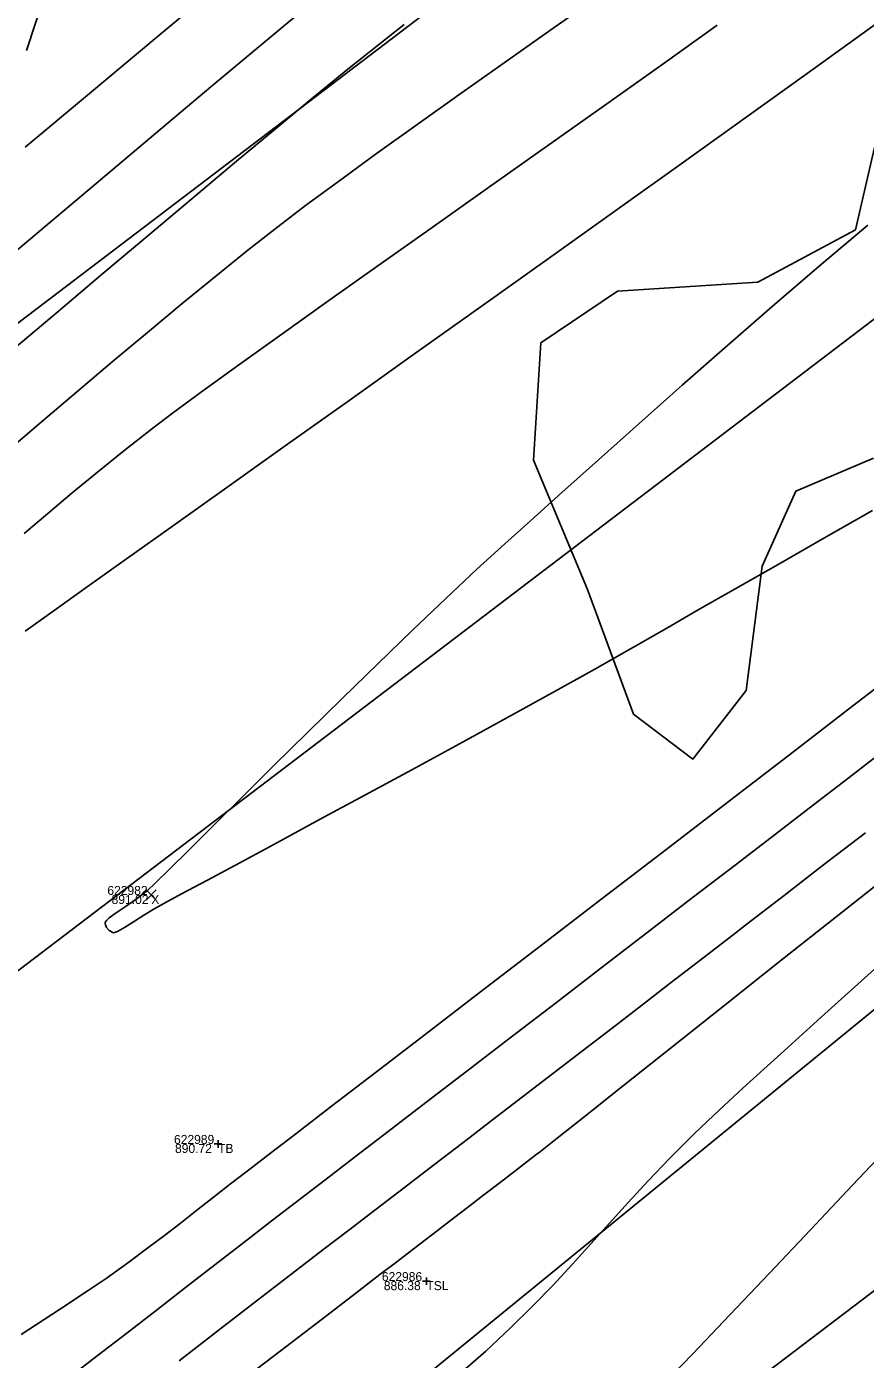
# Model space of a CAD drawing. Extents: x 1957117 to 1971063, y 701601 to 715861.
# Drawn here: x 1968394.5 to 1968427, y 710736.2 to 710787.9 of the extents above; entities that cross this region are included whole.
import ezdxf

# ---------------------------------------------------------------- set-up
doc = ezdxf.new("R2010")
doc.units = 0
for name, color, linetype in [('AP_X_Lights', 7, 'Continuous'), ('DT_X_Contour_Major', 7, 'Continuous'), ('DT_X_Contour_Minor', 7, 'Continuous'), ('GE_X_CL_20', 7, 'Continuous'), ('PV_P_Drive', 7, 'Continuous'), ('PV_P_Shoulder', 7, 'Continuous'), ('RS_Raster1', 7, 'Continuous'), ('RW_X_Esmt_RR', 7, 'Continuous'), ('RW_X_Fee_RW', 7, 'Continuous'), ('SC_Scratch1', 7, 'Continuous'), ('SC_Shading5', 7, 'Continuous'), ('VG_X_Tree_Line_Rt', 7, 'Continuous')]:
    doc.layers.add(name, color=color, linetype=linetype)

msp = doc.modelspace()

# ---------------------------------------------------------------- linework, layer by layer
at = {"layer": 'AP_X_Lights'}
for p, q in [((1968399.134, 710754.001), (1968399.522, 710754.391)), ((1968399.134, 710754.391), (1968399.522, 710754.001))]:
    msp.add_line(p, q, dxfattribs=at)
at = {"layer": 'DT_X_Contour_Major'}
for points in [[(1968394.439, 710783.218), (1968396.929, 710785.3), (1968399.463, 710787.419), (1968402.002, 710789.543)], [(1968394.439, 710783.218), (1968396.929, 710785.3), (1968399.463, 710787.419), (1968402.002, 710789.543)], [(1968428.818, 710788.994), (1968426.919, 710787.617), (1968424.786, 710786.078), (1968422.461, 710784.409), (1968419.99, 710782.639), (1968417.415, 710780.798), (1968414.781, 710778.919), (1968412.132, 710777.031), (1968409.511, 710775.166), (1968406.962, 710773.353), (1968404.53, 710771.624), (1968402.257, 710770.008), (1968400.189, 710768.538), (1968398.368, 710767.242), (1968396.839, 710766.153), (1968395.645, 710765.301), (1968394.83, 710764.716), (1968394.439, 710764.429)], [(1968428.818, 710788.994), (1968426.919, 710787.617), (1968424.786, 710786.078), (1968422.461, 710784.409), (1968419.99, 710782.639), (1968417.415, 710780.798), (1968414.781, 710778.919), (1968412.132, 710777.031), (1968409.511, 710775.166), (1968406.962, 710773.353), (1968404.53, 710771.624), (1968402.257, 710770.008), (1968400.189, 710768.538), (1968398.368, 710767.242), (1968396.839, 710766.153), (1968395.645, 710765.301), (1968394.83, 710764.716), (1968394.439, 710764.429)], [(1968394.283, 710737.134), (1968395.77, 710738.108), (1968396.886, 710738.847), (1968397.575, 710739.317), (1968398.459, 710739.952), (1968399.201, 710740.498), (1968399.847, 710740.987), (1968400.445, 710741.449), (1968401.039, 710741.915), (1968401.676, 710742.417), (1968402.403, 710742.984), (1968403.266, 710743.649), (1968403.902, 710744.137), (1968404.94, 710744.932), (1968406.328, 710745.997), (1968408.019, 710747.295), (1968409.963, 710748.788), (1968412.112, 710750.437), (1968414.417, 710752.207), (1968416.828, 710754.058), (1968419.296, 710755.954), (1968421.773, 710757.856), (1968424.21, 710759.728), (1968426.557, 710761.532), (1968428.767, 710763.229)], [(1968394.283, 710737.134), (1968395.77, 710738.108), (1968396.886, 710738.847), (1968397.575, 710739.317), (1968398.459, 710739.952), (1968399.201, 710740.498), (1968399.847, 710740.987), (1968400.445, 710741.449), (1968401.039, 710741.915), (1968401.676, 710742.417), (1968402.403, 710742.984), (1968403.266, 710743.649), (1968403.902, 710744.137), (1968404.94, 710744.932), (1968406.328, 710745.997), (1968408.019, 710747.295), (1968409.963, 710748.788), (1968412.112, 710750.437), (1968414.417, 710752.207), (1968416.828, 710754.058), (1968419.296, 710755.954), (1968421.773, 710757.856), (1968424.21, 710759.728), (1968426.557, 710761.532), (1968428.767, 710763.229)]]:
    msp.add_lwpolyline(points, dxfattribs=at)
at = {"layer": 'DT_X_Contour_Minor'}
for points in [[(1968393.139, 710778.406), (1968395.22, 710780.155), (1968397.355, 710781.949), (1968399.508, 710783.758), (1968401.646, 710785.553), (1968403.733, 710787.303), (1968405.736, 710788.98)], [(1968393.139, 710778.406), (1968395.22, 710780.155), (1968397.355, 710781.949), (1968399.508, 710783.758), (1968401.646, 710785.553), (1968403.733, 710787.303), (1968405.736, 710788.98)], [(1968393.708, 710771.398), (1968395.058, 710772.547), (1968396.432, 710773.713), (1968397.813, 710774.88), (1968399.186, 710776.031), (1968400.532, 710777.148), (1968401.835, 710778.215), (1968403.077, 710779.214), (1968404.243, 710780.129), (1968405.32, 710780.947), (1968406.589, 710781.885), (1968408.023, 710782.926), (1968409.593, 710784.052), (1968411.271, 710785.246), (1968413.029, 710786.49), (1968414.84, 710787.766), (1968416.676, 710789.058)], [(1968393.708, 710771.398), (1968395.058, 710772.547), (1968396.432, 710773.713), (1968397.813, 710774.88), (1968399.186, 710776.031), (1968400.532, 710777.148), (1968401.835, 710778.215), (1968403.077, 710779.214), (1968404.243, 710780.129), (1968405.32, 710780.947), (1968406.589, 710781.885), (1968408.023, 710782.926), (1968409.593, 710784.052), (1968411.271, 710785.246), (1968413.029, 710786.49), (1968414.84, 710787.766), (1968416.676, 710789.058)], [(1968394.006, 710775.399), (1968395.716, 710776.844), (1968397.453, 710778.311), (1968399.19, 710779.775), (1968400.902, 710781.214), (1968402.562, 710782.604), (1968404.142, 710783.92), (1968405.618, 710785.139), (1968406.961, 710786.238), (1968408.145, 710787.193), (1968409.145, 710787.979)], [(1968394.006, 710775.399), (1968395.716, 710776.844), (1968397.453, 710778.311), (1968399.19, 710779.775), (1968400.902, 710781.214), (1968402.562, 710782.604), (1968404.142, 710783.92), (1968405.618, 710785.139), (1968406.961, 710786.238), (1968408.145, 710787.193), (1968409.145, 710787.979)], [(1968394.392, 710768.22), (1968395.31, 710769.001), (1968396.257, 710769.798), (1968397.241, 710770.609), (1968398.267, 710771.436), (1968399.341, 710772.279), (1968400.156, 710772.893), (1968401.279, 710773.718), (1968402.675, 710774.727), (1968404.305, 710775.895), (1968406.133, 710777.198), (1968408.12, 710778.609), (1968410.229, 710780.105), (1968412.422, 710781.658), (1968414.663, 710783.245), (1968416.914, 710784.839), (1968419.138, 710786.416), (1968421.296, 710787.95)], [(1968394.392, 710768.22), (1968395.31, 710769.001), (1968396.257, 710769.798), (1968397.241, 710770.609), (1968398.267, 710771.436), (1968399.341, 710772.279), (1968400.156, 710772.893), (1968401.279, 710773.718), (1968402.675, 710774.727), (1968404.305, 710775.895), (1968406.133, 710777.198), (1968408.12, 710778.609), (1968410.229, 710780.105), (1968412.422, 710781.658), (1968414.663, 710783.245), (1968416.914, 710784.839), (1968419.138, 710786.416), (1968421.296, 710787.95)], [(1968427.133, 710780.19), (1968425.337, 710778.673), (1968423.514, 710777.108), (1968421.701, 710775.53), (1968419.934, 710773.975), (1968418.248, 710772.481), (1968416.681, 710771.082), (1968415.267, 710769.814), (1968414.044, 710768.715), (1968413.046, 710767.82), (1968411.967, 710766.835), (1968410.763, 710765.707), (1968409.47, 710764.474), (1968408.121, 710763.172), (1968406.752, 710761.837), (1968405.397, 710760.506), (1968404.09, 710759.215), (1968402.865, 710758.002), (1968401.756, 710756.903), (1968400.799, 710755.954), (1968400.027, 710755.191), (1968399.475, 710754.653), (1968399.178, 710754.374), (1968398.745, 710754.034), (1968398.31, 710753.73), (1968397.928, 710753.472), (1968397.698, 710753.307), (1968397.587, 710753.21), (1968397.549, 710753.159), (1968397.542, 710753.139), (1968397.54, 710753.106), (1968397.55, 710753.038), (1968397.595, 710752.935), (1968397.696, 710752.815), (1968397.857, 710752.73), (1968398.02, 710752.776), (1968398.29, 710752.93), (1968398.638, 710753.154), (1968399.04, 710753.414), (1968399.469, 710753.672), (1968399.814, 710753.861), (1968400.508, 710754.236), (1968401.507, 710754.773), (1968402.763, 710755.449), (1968404.23, 710756.239), (1968405.863, 710757.12), (1968407.615, 710758.068), (1968409.44, 710759.057), (1968411.291, 710760.066), (1968413.123, 710761.069), (1968414.889, 710762.043), (1968416.543, 710762.964), (1968418.04, 710763.807), (1968419.332, 710764.549), (1968420.558, 710765.257), (1968422.013, 710766.088), (1968423.654, 710767.022), (1968425.437, 710768.038), (1968427.317, 710769.113)], [(1968427.133, 710780.19), (1968425.337, 710778.673), (1968423.514, 710777.108), (1968421.701, 710775.53), (1968419.934, 710773.975), (1968418.248, 710772.481), (1968416.681, 710771.082), (1968415.267, 710769.814), (1968414.044, 710768.715), (1968413.046, 710767.82), (1968411.967, 710766.835), (1968410.763, 710765.707), (1968409.47, 710764.474), (1968408.121, 710763.172), (1968406.752, 710761.837), (1968405.397, 710760.506), (1968404.09, 710759.215), (1968402.865, 710758.002), (1968401.756, 710756.903), (1968400.799, 710755.954), (1968400.027, 710755.191), (1968399.475, 710754.653), (1968399.178, 710754.374), (1968398.745, 710754.034), (1968398.31, 710753.73), (1968397.928, 710753.472), (1968397.698, 710753.307), (1968397.587, 710753.21), (1968397.549, 710753.159), (1968397.542, 710753.139), (1968397.54, 710753.106), (1968397.55, 710753.038), (1968397.595, 710752.935), (1968397.696, 710752.815), (1968397.857, 710752.73), (1968398.02, 710752.776), (1968398.29, 710752.93), (1968398.638, 710753.154), (1968399.04, 710753.414), (1968399.469, 710753.672), (1968399.814, 710753.861), (1968400.508, 710754.236), (1968401.507, 710754.773), (1968402.763, 710755.449), (1968404.23, 710756.239), (1968405.863, 710757.12), (1968407.615, 710758.068), (1968409.44, 710759.057), (1968411.291, 710760.066), (1968413.123, 710761.069), (1968414.889, 710762.043), (1968416.543, 710762.964), (1968418.04, 710763.807), (1968419.332, 710764.549), (1968420.558, 710765.257), (1968422.013, 710766.088), (1968423.654, 710767.022), (1968425.437, 710768.038), (1968427.317, 710769.113)], [(1968396.091, 710735.435), (1968397.236, 710736.31), (1968398.381, 710737.192), (1968399.523, 710738.077), (1968400.661, 710738.962), (1968401.793, 710739.842), (1968402.916, 710740.715), (1968404.03, 710741.576), (1968405.13, 710742.421), (1968406.064, 710743.135), (1968407.204, 710744.009), (1968408.522, 710745.019), (1968409.989, 710746.144), (1968411.577, 710747.363), (1968413.257, 710748.652), (1968415.001, 710749.991), (1968416.779, 710751.357), (1968418.564, 710752.728), (1968420.326, 710754.082), (1968422.038, 710755.397), (1968423.67, 710756.652), (1968425.193, 710757.824), (1968426.58, 710758.891), (1968427.801, 710759.831)], [(1968396.091, 710735.435), (1968397.236, 710736.31), (1968398.381, 710737.192), (1968399.523, 710738.077), (1968400.661, 710738.962), (1968401.793, 710739.842), (1968402.916, 710740.715), (1968404.03, 710741.576), (1968405.13, 710742.421), (1968406.064, 710743.135), (1968407.204, 710744.009), (1968408.522, 710745.019), (1968409.989, 710746.144), (1968411.577, 710747.363), (1968413.257, 710748.652), (1968415.001, 710749.991), (1968416.779, 710751.357), (1968418.564, 710752.728), (1968420.326, 710754.082), (1968422.038, 710755.397), (1968423.67, 710756.652), (1968425.193, 710757.824), (1968426.58, 710758.891), (1968427.801, 710759.831)], [(1968400.41, 710736.123), (1968401.978, 710737.332), (1968403.449, 710738.466), (1968404.794, 710739.502), (1968405.985, 710740.419), (1968406.995, 710741.194), (1968408.062, 710742.01), (1968409.159, 710742.849), (1968410.28, 710743.709), (1968411.421, 710744.583), (1968412.575, 710745.468), (1968413.737, 710746.36), (1968414.901, 710747.254), (1968416.062, 710748.147), (1968417.215, 710749.033), (1968418.354, 710749.91), (1968419.473, 710750.772), (1968420.567, 710751.615), (1968421.631, 710752.435), (1968422.627, 710753.203), (1968423.887, 710754.175), (1968425.372, 710755.322), (1968427.043, 710756.612)], [(1968400.41, 710736.123), (1968401.978, 710737.332), (1968403.449, 710738.466), (1968404.794, 710739.502), (1968405.985, 710740.419), (1968406.995, 710741.194), (1968408.062, 710742.01), (1968409.159, 710742.849), (1968410.28, 710743.709), (1968411.421, 710744.583), (1968412.575, 710745.468), (1968413.737, 710746.36), (1968414.901, 710747.254), (1968416.062, 710748.147), (1968417.215, 710749.033), (1968418.354, 710749.91), (1968419.473, 710750.772), (1968420.567, 710751.615), (1968421.631, 710752.435), (1968422.627, 710753.203), (1968423.887, 710754.175), (1968425.372, 710755.322), (1968427.043, 710756.612)], [(1968428.804, 710755.642), (1968426.267, 710753.635), (1968423.826, 710751.699), (1968421.54, 710749.883), (1968419.465, 710748.234), (1968417.659, 710746.799), (1968416.18, 710745.624), (1968415.086, 710744.758), (1968414.434, 710744.247), (1968414.252, 710744.106), (1968413.907, 710743.841), (1968413.434, 710743.476), (1968412.869, 710743.04), (1968412.238, 710742.555), (1968411.65, 710742.102), (1968411.061, 710741.651), (1968410.429, 710741.166), (1968409.71, 710740.616), (1968408.86, 710739.966), (1968408.205, 710739.465), (1968407.151, 710738.658), (1968405.75, 710737.585), (1968404.055, 710736.288), (1968402.12, 710734.808)], [(1968428.804, 710755.642), (1968426.267, 710753.635), (1968423.826, 710751.699), (1968421.54, 710749.883), (1968419.465, 710748.234), (1968417.659, 710746.799), (1968416.18, 710745.624), (1968415.086, 710744.758), (1968414.434, 710744.247), (1968414.252, 710744.106), (1968413.907, 710743.841), (1968413.434, 710743.476), (1968412.869, 710743.04), (1968412.238, 710742.555), (1968411.65, 710742.102), (1968411.061, 710741.651), (1968410.429, 710741.166), (1968409.71, 710740.616), (1968408.86, 710739.966), (1968408.205, 710739.465), (1968407.151, 710738.658), (1968405.75, 710737.585), (1968404.055, 710736.288), (1968402.12, 710734.808)], [(1968411.521, 710735.809), (1968412.308, 710736.498), (1968413.264, 710737.39), (1968414.128, 710738.24), (1968414.922, 710739.06), (1968415.668, 710739.862), (1968416.389, 710740.656), (1968417.107, 710741.455), (1968417.843, 710742.268), (1968418.619, 710743.109), (1968419.459, 710743.988), (1968420.384, 710744.916), (1968421.159, 710745.652), (1968422.302, 710746.707), (1968423.758, 710748.033), (1968425.474, 710749.585), (1968427.395, 710751.317)], [(1968411.521, 710735.809), (1968412.308, 710736.498), (1968413.264, 710737.39), (1968414.128, 710738.24), (1968414.922, 710739.06), (1968415.668, 710739.862), (1968416.389, 710740.656), (1968417.107, 710741.455), (1968417.843, 710742.268), (1968418.619, 710743.109), (1968419.459, 710743.988), (1968420.384, 710744.916), (1968421.159, 710745.652), (1968422.302, 710746.707), (1968423.758, 710748.033), (1968425.474, 710749.585), (1968427.395, 710751.317)], [(1968428.18, 710744.672), (1968426.547, 710742.936), (1968424.919, 710741.206), (1968423.322, 710739.516), (1968421.787, 710737.899), (1968420.342, 710736.39), (1968419.017, 710735.02)], [(1968428.18, 710744.672), (1968426.547, 710742.936), (1968424.919, 710741.206), (1968423.322, 710739.516), (1968421.787, 710737.899), (1968420.342, 710736.39), (1968419.017, 710735.02)]]:
    msp.add_lwpolyline(points, dxfattribs=at)
at = {"layer": 'GE_X_CL_20'}
msp.add_lwpolyline([(1968438.508, 710785.011), (1967254.18, 709883.777)], dxfattribs=at)
at = {"layer": 'PV_P_Drive'}
for p, q in [((1968401.775, 710744.534), (1968402.067, 710744.534)), ((1968401.921, 710744.68), (1968401.921, 710744.388)), ((1968401.921, 710744.534), (1968401.921, 710744.534)), ((1968409.861, 710739.211), (1968410.153, 710739.211)), ((1968410.007, 710739.357), (1968410.007, 710739.065)), ((1968410.007, 710739.211), (1968410.007, 710739.211))]:
    msp.add_line(p, q, dxfattribs=at)
at = {"layer": 'RW_X_Esmt_RR'}
for p, q in [((1967242.069, 709899.693), (1968426.396, 710800.927)), ((1967272.347, 709859.903), (1968456.675, 710761.138))]:
    msp.add_line(p, q, dxfattribs=at)
at = {"layer": 'RW_X_Fee_RW'}
msp.add_lwpolyline([(1963881.046, 707276.431), (1964172.578, 707701.964), (1964668.324, 708419.582), (1964735.207, 708501.875), (1964966.496, 708718.802), (1965107.468, 708816.338), (1965585.552, 709094.216), (1966091.861, 709326.705), (1966247.281, 709386.816), (1966633.174, 709551.737), (1966943.202, 709670.565), (1967172.032, 709812.662), (1967935.697, 710373.174), (1968346.714, 710683.963), (1968484.345, 710796.182), (1968743.632, 711067.038), (1968903.937, 711275.819), (1969041.222, 711501.316), (1969638.166, 712572.015), (1970019.077, 713196.718)], dxfattribs=at)
at = {"layer": 'SC_Shading5'}
for points in [[(1963589.678, 706586.994), (1963626.625, 706689.548), (1963651.76, 706746.832), (1963668.09, 706778.596), (1963682.768, 706805.402), (1963734.424, 706911.594), (1963826.849, 707116.717), (1963877.258, 707215.645), (1963964.981, 707354.472), (1964070.526, 707509.355), (1964132.574, 707601.994), (1964163.9, 707642.169), (1964191.2, 707685.167), (1964278.98, 707807.131), (1964326.11, 707874.364), (1964396.427, 707968.962), (1964508.519, 708133.679), (1964655.588, 708336.552), (1964745.319, 708429.172), (1964840.327, 708522.317), (1964988.178, 708660.245), (1965089.796, 708739.041), (1965251.743, 708835.216), (1965415.807, 708922.048), (1965866.2, 709149.38), (1966173.543, 709294.131), (1966283.627, 709338.196), (1966534.003, 709419.214), (1966689.084, 709471.266), (1967008.468, 709641.817), (1967166.677, 709750.124), (1967422.113, 709931.083), (1967818.707, 710198.831), (1968187.021, 710459.852), (1968360.589, 710592.493), (1968496.543, 710707.847), (1968606.427, 710809.378), (1968733.391, 710937.091), (1968807.28, 711025.4), (1968843.008, 711077.094), (1968863.233, 711106.099), (1968909.747, 711171.311), (1968974.133, 711279.559), (1969130.932, 711546.915), (1969247.433, 711744.686), (1969402.714, 712016.424), (1969505.287, 712191.789), (1969666.311, 712460.805), (1969771.586, 712639.896), (1969880.058, 712820.917), (1969964.994, 712955.706), (1969990.005, 713000.084), (1970030.065, 713068.479)], [(1963609.915, 706579.703), (1963646.615, 706681.572), (1963671.193, 706737.585), (1963687.092, 706768.511), (1963701.884, 706795.526), (1963753.906, 706902.469), (1963846.249, 707107.41), (1963895.973, 707204.994), (1963982.966, 707342.667), (1964088.35, 707497.312), (1964150.015, 707589.379), (1964181.502, 707629.761), (1964209.024, 707673.109), (1964296.517, 707794.674), (1964343.552, 707861.772), (1964413.958, 707956.489), (1964526.123, 708121.313), (1964672.104, 708322.686), (1964760.576, 708414.006), (1964855.195, 708506.77), (1965002.134, 708643.847), (1965101.925, 708721.226), (1965262.272, 708816.451), (1965425.685, 708902.939), (1965875.63, 709130.044), (1966182.13, 709274.398), (1966290.944, 709317.954), (1966540.737, 709398.785), (1966697.632, 709451.445), (1967019.644, 709623.399), (1967178.971, 709732.471), (1967434.35, 709913.39), (1967830.945, 710181.14), (1968199.774, 710442.525), (1968374.086, 710575.735), (1968510.806, 710691.739), (1968621.36, 710793.889), (1968749.296, 710922.58), (1968824.413, 711012.355), (1968860.678, 711064.827), (1968880.812, 711093.701), (1968927.778, 711159.547), (1968992.655, 711268.62), (1969149.476, 711536.015), (1969266.039, 711733.891), (1969421.336, 712005.657), (1969523.8, 712180.835), (1969684.812, 712449.831), (1969790.084, 712628.917), (1969898.385, 712809.653), (1969983.474, 712944.685), (1970008.657, 712989.367), (1970048.626, 713057.607)]]:
    msp.add_spline(points, degree=3, dxfattribs=at)
at = {"layer": 'VG_X_Tree_Line_Rt'}
for points in [[(1968438.762, 710825.716), (1968436.184, 710821.432), (1968435.187, 710820.545), (1968429.475, 710817.819), (1968427.026, 710815.422), (1968424.591, 710811.747), (1968419.937, 710807.831), (1968418.334, 710805.467), (1968414.256, 710802.841), (1968409.162, 710802.146), (1968399.824, 710798.071), (1968397.804, 710793.564), (1968396.261, 710792.36), (1968394.489, 710786.966)], [(1968427.356, 710771.143), (1968424.344, 710769.861), (1968423.043, 710766.959), (1968422.416, 710762.132), (1968420.344, 710759.469), (1968418.048, 710761.214), (1968416.259, 710766.046), (1968414.163, 710771.074), (1968414.454, 710775.629), (1968417.42, 710777.628), (1968422.866, 710777.975), (1968426.655, 710780.005), (1968427.395, 710783.206)]]:
    msp.add_lwpolyline(points, dxfattribs=at)

# ---------------------------------------------------------------- texts
at = {"layer": 'PV_P_Shoulder'}
for s, p in [('891.02', (1968397.79, 710753.846)), ('890.72', (1968400.251, 710744.184)), ('886.38', (1968408.354, 710738.861))]:
    msp.add_text(s, height=0.35, dxfattribs=at).set_placement(p)
at = {"layer": 'RS_Raster1'}
for s, p in [('622982', (1968397.625, 710754.196)), ('622989', (1968400.212, 710744.534)), ('622986', (1968408.279, 710739.211))]:
    msp.add_text(s, height=0.35, dxfattribs=at).set_placement(p)
at = {"layer": 'SC_Scratch1'}
for s, p in [('X', (1968399.328, 710753.846)), ('TB', (1968401.921, 710744.184)), ('TSL', (1968410.007, 710738.861))]:
    msp.add_text(s, height=0.35, dxfattribs=at).set_placement(p)

doc.saveas('drawing.dxf')
